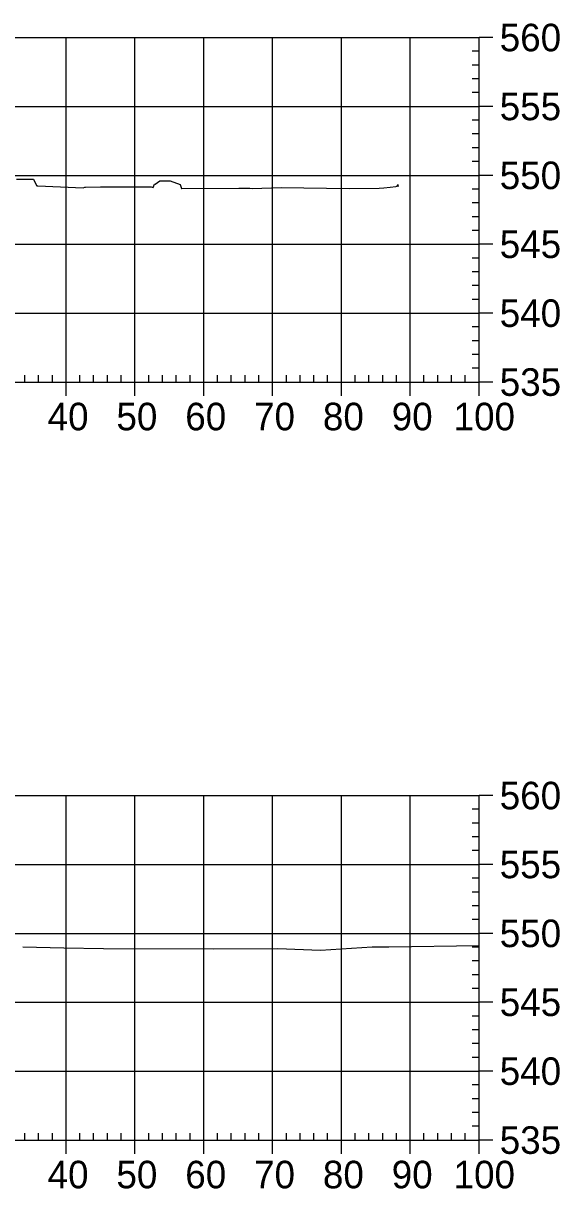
# Model space of a CAD drawing. Extents: x 704834 to 709892, y 372981 to 377533.
# Drawn here: x 709538.7 to 709616.6, y 376863.8 to 377032.9 of the extents above; entities that cross this region are included whole.
import ezdxf

# ---------------------------------------------------------------- set-up
doc = ezdxf.new("R2010")
doc.units = 0
doc.layers.add('57', color=7, linetype='Continuous')
doc.layers.add('Existing', color=7, linetype='Continuous')

msp = doc.modelspace()

# ---------------------------------------------------------------- linework, layer by layer
at = {"layer": '57'}
for p, q in [((709404.91, 377030.82), (709604.91, 377030.82)), ((709544.91, 376980.82), (709544.91, 377030.82)), ((709554.91, 376980.82), (709554.91, 377030.82)), ((709564.91, 376980.82), (709564.91, 377030.82)), ((709574.91, 376980.82), (709574.91, 377030.82)), ((709584.91, 376980.82), (709584.91, 377030.82)), ((709594.91, 376980.82), (709594.91, 377030.82)), ((709604.91, 376980.82), (709604.91, 377030.82)), ((709604.91, 376980.82), (709604.91, 377030.82)), ((709606.91, 377030.82), (709604.91, 377030.82)), ((709604.91, 377028.82), (709603.91, 377028.82)), ((709604.91, 377026.82), (709603.91, 377026.82)), ((709604.91, 377024.82), (709603.91, 377024.82)), ((709604.91, 377022.82), (709603.91, 377022.82)), ((709404.91, 377020.82), (709604.91, 377020.82)), ((709606.91, 377020.82), (709604.91, 377020.82)), ((709604.91, 377018.82), (709603.91, 377018.82)), ((709604.91, 377016.82), (709603.91, 377016.82)), ((709604.91, 377014.82), (709603.91, 377014.82)), ((709604.91, 377012.82), (709603.91, 377012.82)), ((709404.91, 377010.82), (709604.91, 377010.82)), ((709606.91, 377010.82), (709604.91, 377010.82)), ((709604.91, 377008.82), (709603.91, 377008.82)), ((709604.91, 377006.82), (709603.91, 377006.82)), ((709604.91, 377004.82), (709603.91, 377004.82)), ((709604.91, 377002.82), (709603.91, 377002.82)), ((709404.91, 377000.82), (709604.91, 377000.82)), ((709606.91, 377000.82), (709604.91, 377000.82)), ((709604.91, 376998.82), (709603.91, 376998.82)), ((709604.91, 376996.82), (709603.91, 376996.82)), ((709604.91, 376994.82), (709603.91, 376994.82)), ((709604.91, 376992.82), (709603.91, 376992.82)), ((709404.91, 376990.82), (709604.91, 376990.82)), ((709606.91, 376990.82), (709604.91, 376990.82)), ((709604.91, 376988.82), (709603.91, 376988.82)), ((709604.91, 376986.82), (709603.91, 376986.82)), ((709604.91, 376984.82), (709603.91, 376984.82)), ((709604.91, 376982.82), (709603.91, 376982.82)), ((709404.91, 376980.82), (709604.91, 376980.82)), ((709404.91, 376980.82), (709604.91, 376980.82)), ((709538.91, 376980.82), (709538.91, 376981.82)), ((709540.91, 376980.82), (709540.91, 376981.82)), ((709542.91, 376980.82), (709542.91, 376981.82)), ((709544.91, 376978.82), (709544.91, 376980.82)), ((709546.91, 376980.82), (709546.91, 376981.82)), ((709548.91, 376980.82), (709548.91, 376981.82)), ((709550.91, 376980.82), (709550.91, 376981.82)), ((709552.91, 376980.82), (709552.91, 376981.82)), ((709554.91, 376978.82), (709554.91, 376980.82)), ((709556.91, 376980.82), (709556.91, 376981.82)), ((709558.91, 376980.82), (709558.91, 376981.82)), ((709560.91, 376980.82), (709560.91, 376981.82)), ((709562.91, 376980.82), (709562.91, 376981.82)), ((709564.91, 376978.82), (709564.91, 376980.82)), ((709566.91, 376980.82), (709566.91, 376981.82)), ((709568.91, 376980.82), (709568.91, 376981.82)), ((709570.91, 376980.82), (709570.91, 376981.82)), ((709572.91, 376980.82), (709572.91, 376981.82)), ((709574.91, 376978.82), (709574.91, 376980.82)), ((709576.91, 376980.82), (709576.91, 376981.82)), ((709578.91, 376980.82), (709578.91, 376981.82)), ((709580.91, 376980.82), (709580.91, 376981.82)), ((709582.91, 376980.82), (709582.91, 376981.82)), ((709584.91, 376978.82), (709584.91, 376980.82)), ((709586.91, 376980.82), (709586.91, 376981.82)), ((709588.91, 376980.82), (709588.91, 376981.82)), ((709590.91, 376980.82), (709590.91, 376981.82)), ((709592.91, 376980.82), (709592.91, 376981.82)), ((709594.91, 376978.82), (709594.91, 376980.82)), ((709596.91, 376980.82), (709596.91, 376981.82)), ((709598.91, 376980.82), (709598.91, 376981.82)), ((709600.91, 376980.82), (709600.91, 376981.82)), ((709602.91, 376980.82), (709602.91, 376981.82)), ((709604.91, 376978.82), (709604.91, 376980.82)), ((709606.91, 376980.82), (709604.91, 376980.82)), ((709404.91, 376920.82), (709604.91, 376920.82)), ((709544.91, 376870.82), (709544.91, 376920.82)), ((709554.91, 376870.82), (709554.91, 376920.82)), ((709564.91, 376870.82), (709564.91, 376920.82)), ((709574.91, 376870.82), (709574.91, 376920.82)), ((709584.91, 376870.82), (709584.91, 376920.82)), ((709594.91, 376870.82), (709594.91, 376920.82)), ((709604.91, 376870.82), (709604.91, 376920.82)), ((709604.91, 376870.82), (709604.91, 376920.82)), ((709606.91, 376920.82), (709604.91, 376920.82)), ((709604.91, 376918.82), (709603.91, 376918.82)), ((709604.91, 376916.82), (709603.91, 376916.82)), ((709604.91, 376914.82), (709603.91, 376914.82)), ((709604.91, 376912.82), (709603.91, 376912.82)), ((709404.91, 376910.82), (709604.91, 376910.82)), ((709606.91, 376910.82), (709604.91, 376910.82)), ((709604.91, 376908.82), (709603.91, 376908.82)), ((709604.91, 376906.82), (709603.91, 376906.82)), ((709604.91, 376904.82), (709603.91, 376904.82)), ((709604.91, 376902.82), (709603.91, 376902.82)), ((709404.91, 376900.82), (709604.91, 376900.82)), ((709606.91, 376900.82), (709604.91, 376900.82)), ((709604.91, 376898.82), (709603.91, 376898.82)), ((709604.91, 376896.82), (709603.91, 376896.82)), ((709604.91, 376894.82), (709603.91, 376894.82)), ((709604.91, 376892.82), (709603.91, 376892.82)), ((709404.91, 376890.82), (709604.91, 376890.82)), ((709606.91, 376890.82), (709604.91, 376890.82)), ((709604.91, 376888.82), (709603.91, 376888.82)), ((709604.91, 376886.82), (709603.91, 376886.82)), ((709604.91, 376884.82), (709603.91, 376884.82)), ((709604.91, 376882.82), (709603.91, 376882.82)), ((709404.91, 376880.82), (709604.91, 376880.82)), ((709606.91, 376880.82), (709604.91, 376880.82)), ((709604.91, 376878.82), (709603.91, 376878.82)), ((709604.91, 376876.82), (709603.91, 376876.82)), ((709604.91, 376874.82), (709603.91, 376874.82)), ((709604.91, 376872.82), (709603.91, 376872.82)), ((709404.91, 376870.82), (709604.91, 376870.82)), ((709404.91, 376870.82), (709604.91, 376870.82)), ((709538.91, 376870.82), (709538.91, 376871.82)), ((709540.91, 376870.82), (709540.91, 376871.82)), ((709542.91, 376870.82), (709542.91, 376871.82)), ((709544.91, 376868.82), (709544.91, 376870.82)), ((709546.91, 376870.82), (709546.91, 376871.82)), ((709548.91, 376870.82), (709548.91, 376871.82)), ((709550.91, 376870.82), (709550.91, 376871.82)), ((709552.91, 376870.82), (709552.91, 376871.82)), ((709554.91, 376868.82), (709554.91, 376870.82)), ((709556.91, 376870.82), (709556.91, 376871.82)), ((709558.91, 376870.82), (709558.91, 376871.82)), ((709560.91, 376870.82), (709560.91, 376871.82)), ((709562.91, 376870.82), (709562.91, 376871.82)), ((709564.91, 376868.82), (709564.91, 376870.82)), ((709566.91, 376870.82), (709566.91, 376871.82)), ((709568.91, 376870.82), (709568.91, 376871.82)), ((709570.91, 376870.82), (709570.91, 376871.82)), ((709572.91, 376870.82), (709572.91, 376871.82)), ((709574.91, 376868.82), (709574.91, 376870.82)), ((709576.91, 376870.82), (709576.91, 376871.82)), ((709578.91, 376870.82), (709578.91, 376871.82)), ((709580.91, 376870.82), (709580.91, 376871.82)), ((709582.91, 376870.82), (709582.91, 376871.82)), ((709584.91, 376868.82), (709584.91, 376870.82)), ((709586.91, 376870.82), (709586.91, 376871.82)), ((709588.91, 376870.82), (709588.91, 376871.82)), ((709590.91, 376870.82), (709590.91, 376871.82)), ((709592.91, 376870.82), (709592.91, 376871.82)), ((709594.91, 376868.82), (709594.91, 376870.82)), ((709596.91, 376870.82), (709596.91, 376871.82)), ((709598.91, 376870.82), (709598.91, 376871.82)), ((709600.91, 376870.82), (709600.91, 376871.82)), ((709602.91, 376870.82), (709602.91, 376871.82)), ((709604.91, 376868.82), (709604.91, 376870.82)), ((709606.91, 376870.82), (709604.91, 376870.82))]:
    msp.add_line(p, q, dxfattribs=at)
at = {"layer": 'Existing'}
for points in [[(709537.72, 377010.25), (709540.19, 377010.25), (709540.63, 377009.33), (709540.64, 377009.29), (709540.81, 377009.29), (709547.41, 377009.02), (709547.62, 377009.12), (709547.71, 377009.12), (709549.9, 377009.15), (709557.27, 377009.13), (709557.57, 377009.06), (709557.74, 377009.56), (709557.85, 377009.56), (709558.51, 377010.02), (709560.04, 377010), (709561.49, 377009.51), (709561.66, 377008.89), (709561.74, 377008.89), (709570, 377008.98), (709571.53, 377008.98), (709571.61, 377008.98), (709571.96, 377008.9), (709576.15, 377009.06), (709586.04, 377008.92), (709590.39, 377008.98), (709591.06, 377009.03), (709591.99, 377009.11), (709592.82, 377009.21), (709592.99, 377009.23), (709593.1, 377009.5), (709593.18, 377009.19)], [(709538.64, 376898.84), (709544.6, 376898.71), (709550.35, 376898.62), (709566.36, 376898.57), (709575.69, 376898.63), (709581.88, 376898.39), (709589.37, 376898.85), (709591.49, 376898.85), (709591.81, 376898.87), (709604.91, 376899.06)]]:
    msp.add_lwpolyline(points, dxfattribs=at)

# ---------------------------------------------------------------- texts
at = {"layer": '57'}
for s, p in [('560', (709607.91, 377028.82)), ('555', (709607.91, 377018.82)), ('550', (709607.91, 377008.82)), ('545', (709607.91, 376998.82)), ('540', (709607.91, 376988.82)), ('535', (709607.91, 376978.82)), ('40', (709542.22, 376973.82)), ('50', (709552.22, 376973.82)), ('60', (709562.22, 376973.82)), ('70', (709572.22, 376973.82)), ('80', (709582.22, 376973.82)), ('90', (709592.22, 376973.82)), ('100', (709601.21, 376973.82)), ('560', (709607.91, 376918.82)), ('555', (709607.91, 376908.82)), ('550', (709607.91, 376898.82)), ('545', (709607.91, 376888.82)), ('540', (709607.91, 376878.82)), ('535', (709607.91, 376868.82)), ('40', (709542.22, 376863.82)), ('50', (709552.22, 376863.82)), ('60', (709562.22, 376863.82)), ('70', (709572.22, 376863.82)), ('80', (709582.22, 376863.82)), ('90', (709592.22, 376863.82)), ('100', (709601.21, 376863.82))]:
    msp.add_text(s, height=4, dxfattribs=at).set_placement(p)

doc.saveas('drawing.dxf')
